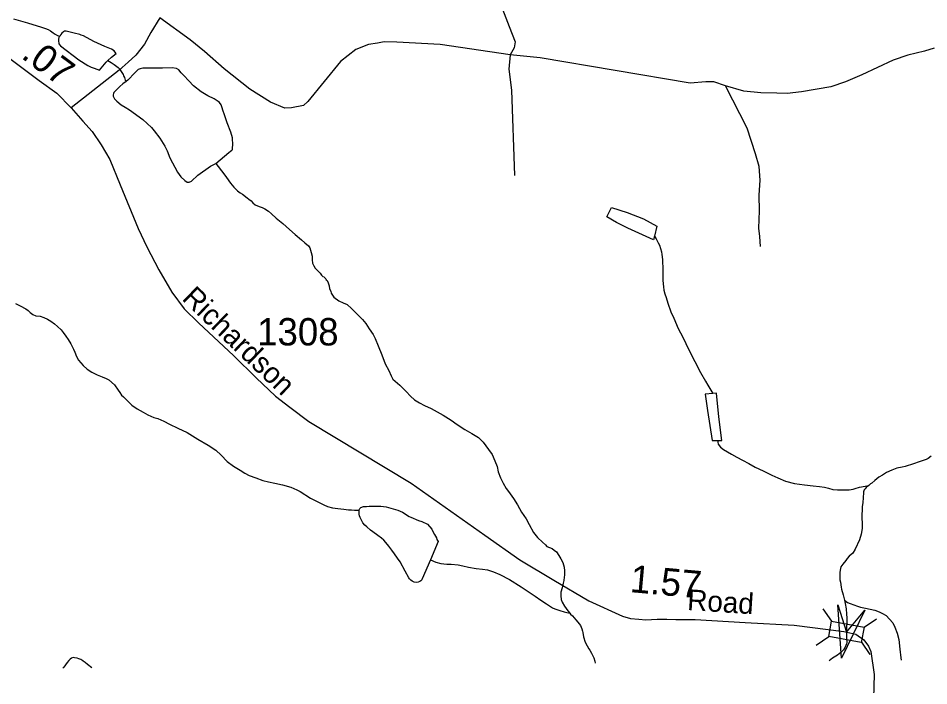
# Model space of a CAD drawing. Extents: x 2220236 to 2384410, y 720751 to 894131.
# Drawn here: x 2271918 to 2276076, y 820140 to 823189 of the extents above; entities that cross this region are included whole.
import ezdxf

# ---------------------------------------------------------------- set-up
doc = ezdxf.new("R2010")
doc.units = 0
doc.layers.add('Default', color=7, linetype='Continuous')

msp = doc.modelspace()

# ---------------------------------------------------------------- linework, layer by layer
at = {"layer": 'Default'}
for p, q in [((2275592.8, 820491.3), (2275632, 820434.5)), ((2275780.5, 820406.9), (2275837.3, 820446.1)), ((2275562.4, 820325.9), (2275619.2, 820365.1)), ((2275768.1, 820339.1), (2275807.3, 820282.3))]:
    msp.add_line(p, q, dxfattribs=at)
for points in [[(2273672.7, 823898.1), (2273739.6, 823783.9), (2273898, 823518.1), (2273937.3, 823470.9), (2274027.8, 823382.3), (2274094.7, 823299.6), (2274130.1, 823230.7), (2274159.6, 823151.9), (2274187.2, 823081.1), (2274182.3, 823053.5), (2274164.6, 823022)], [(2271896.7, 823187), (2271960.9, 823167.6), (2271984.7, 823159.9), (2271999.7, 823155.3), (2272025.1, 823148.2), (2272043.1, 823142.9), (2272055.1, 823137.1), (2272065.1, 823131), (2272077.4, 823122.5), (2272087.4, 823116.8), (2272097.5, 823110.6), (2272106.9, 823106.5)], [(2272564.9, 823191.5), (2272524.2, 823124.4), (2272494.7, 823071.2), (2272454.9, 823021), (2272420.7, 822988.2), (2272379.1, 822951.9), (2272159.6, 822780.4)], [(2274164.6, 823022), (2273845.4, 823069.6), (2273647.2, 823079.7), (2273589.3, 823081.3), (2273559.4, 823074.9), (2273517.4, 823068.6), (2273459.8, 823046), (2273390.3, 822991.5), (2273240.1, 822808), (2273220.3, 822789.8), (2273166.3, 822779.4), (2273136.3, 822779), (2273070.1, 822806.3), (2272975.6, 822865.5), (2272858.7, 822958.3), (2272768.2, 823037.6), (2272703.7, 823090.9), (2272564.9, 823191.5)], [(2272327.7, 822996), (2272344, 823011.4), (2272366, 823027.4), (2272360, 823035.7), (2272355.8, 823039.7), (2272343.8, 823047.5), (2272313.9, 823059.6), (2272263.5, 823082.6), (2272215.5, 823108.2), (2272205.4, 823111.7), (2272199.2, 823114.4), (2272173.1, 823121.5), (2272137.2, 823129.5), (2272129, 823129.7), (2272125.1, 823127.5), (2272117.4, 823121.1), (2272113.3, 823115.2), (2272109.6, 823108.8), (2272106.9, 823106.5)], [(2272106.9, 823106.5), (2272104.6, 823103.3), (2272103.2, 823101.7), (2272101.4, 823093.5), (2272101.6, 823086.9), (2272103.6, 823072.8), (2272111.9, 823062.8), (2272194.2, 822999.7), (2272236.6, 822972.6), (2272251.6, 822964.8), (2272264.6, 822960.6), (2272288.7, 822952.5), (2272320.3, 822988.9), (2272327.7, 822996)], [(2276100.3, 823052.8), (2276056.7, 823038.5), (2275980.9, 823019.6), (2275913, 822997.1), (2275769.7, 822929.9), (2275696, 822899), (2275628.2, 822876.4), (2275494.5, 822852.7), (2275429.6, 822844.8), (2275382.4, 822846.8), (2275309.6, 822848.8), (2275230.9, 822856.6), (2275148.3, 822880.3)], [(2271868, 823013.8), (2272013.6, 822904.5), (2272094.2, 822847.2), (2272159.6, 822780.4)], [(2274164.6, 823022), (2274158.6, 822957), (2274170.5, 822860.6), (2274184.2, 822470.8)], [(2275148.3, 822880.3), (2275095.1, 822898), (2275057.8, 822898), (2274986.9, 822892.1), (2274301.3, 823008.2), (2274164.6, 823022)], [(2272327.7, 822996), (2272342.6, 822987.5), (2272356.1, 822977.4), (2272374.6, 822963.9), (2272380.6, 822957.2), (2272390.8, 822941.6), (2272396.8, 822931.6), (2272398.7, 822925.7), (2272403.1, 822918.3), (2272407.1, 822905.8), (2272411, 822900.1)], [(2272820.4, 822525.9), (2272879.8, 822576.2), (2272887.8, 822582), (2272893.8, 822586.7), (2272895.9, 822590), (2272897, 822598.8), (2272897.9, 822608.6), (2272897.3, 822642.4), (2272889.3, 822667.9), (2272872.5, 822711.8), (2272860.4, 822748.2), (2272852, 822769.6), (2272849.6, 822780.2), (2272845, 822792.8), (2272838, 822803.4), (2272831.9, 822809.4), (2272813.1, 822821.3), (2272784.5, 822834), (2272753.4, 822852.7), (2272719.2, 822880.6), (2272697.3, 822902.4), (2272674.9, 822928.1), (2272662.7, 822939.9), (2272650.8, 822952.6), (2272640.5, 822960), (2272620.8, 822962), (2272576.5, 822961.3), (2272512.6, 822961), (2272486.7, 822960.9), (2272474.8, 822958.5), (2272466.5, 822954.7), (2272450.8, 822940.3), (2272419, 822906.5), (2272411, 822900.1)], [(2272411, 822900.1), (2272395.3, 822889.6), (2272381.6, 822876.8), (2272363.5, 822859.1), (2272355.5, 822849.5), (2272353.7, 822845.6), (2272351.6, 822839.7), (2272351.8, 822833.1), (2272354, 822827.5), (2272358.2, 822821.5), (2272368.1, 822809.8), (2272388.1, 822794), (2272406.2, 822782.2), (2272426, 822770.3), (2272486.7, 822726.4), (2272527.3, 822689.5), (2272539.1, 822675.1), (2272565.3, 822641.1), (2272587.9, 822605.2), (2272597.9, 822583.7), (2272610.4, 822551.6), (2272644.8, 822486), (2272661, 822464.3), (2272679.1, 822448.5), (2272689.1, 822440.1), (2272698.6, 822440.6), (2272709.2, 822444.6), (2272738.9, 822472.5), (2272796.5, 822513.3), (2272820.4, 822525.9)], [(2275307.3, 822145.6), (2275304.9, 822191.7), (2275300.4, 822229.6), (2275303.7, 822309.7), (2275301, 822381.5), (2275306.5, 822449.6), (2275301.9, 822511.5), (2275285.3, 822569.4), (2275246.3, 822687), (2275148.3, 822880.3)], [(2272159.6, 822780.4), (2272212.8, 822719.3), (2272256, 822672.1), (2272296.3, 822611.3), (2272336.7, 822544.1), (2272383.9, 822428), (2272465.6, 822229.1), (2272504.9, 822144.5), (2272560, 822040.1), (2272619, 821937.8), (2272676.1, 821861), (2272741, 821798), (2272902.3, 821646.4), (2273004.6, 821546), (2273093.2, 821463.3), (2273158.1, 821412.1), (2273244.7, 821347.2), (2273712.9, 821065.6), (2274049.3, 820827.4), (2274208.7, 820715.2), (2274364.2, 820621.4), (2274523, 820527.1), (2274676.9, 820457.3), (2274713.3, 820447.5), (2274751.7, 820443.5), (2274783.2, 820441.6), (2274835.5, 820444), (2274879.6, 820444.3), (2274920.6, 820441.9), (2275008.8, 820443), (2275237.7, 820428), (2275461.5, 820415.8), (2275687.5, 820388.2)], [(2272820.4, 822525.9), (2272856.8, 822478.3), (2272868.9, 822461.6), (2272887.1, 822436), (2272902.1, 822417.7), (2272919.5, 822400.9), (2272931.4, 822390.8), (2272941.8, 822384.7), (2272963.8, 822368.8), (2272971.8, 822362.7), (2272981.9, 822355.3), (2272989.9, 822345.3), (2273000.2, 822336.9), (2273018.4, 822329), (2273032, 822323.8), (2273044.4, 822318), (2273060.6, 822307.8), (2273074.4, 822296), (2273096.6, 822275.9), (2273126, 822250.7), (2273156.9, 822224.4), (2273183, 822200.9), (2273211.4, 822177.4), (2273227.5, 822163.3), (2273243.6, 822149.8), (2273249.6, 822139.9), (2273256.1, 822119.1), (2273260, 822101.9), (2273260.3, 822085.5), (2273262.3, 822069.7), (2273268.6, 822057.5), (2273274.6, 822047.5), (2273288.7, 822031.5), (2273296.8, 822024.1), (2273302.8, 822015.8), (2273308.9, 822009.7), (2273315.1, 822008), (2273317, 822004), (2273323.1, 821998), (2273325, 821994), (2273329.2, 821990.6), (2273332.9, 821980.7), (2273337.5, 821966.5), (2273339.6, 821952.7), (2273345.3, 821942.7), (2273347.7, 821932.8), (2273353.7, 821924.5), (2273359.4, 821914.6), (2273381.7, 821898.3), (2273401.9, 821889.1), (2273420.1, 821881.2), (2273440, 821863.7), (2273458.4, 821845.3), (2273474.4, 821827.5), (2273490.8, 821813.4), (2273504.9, 821794.1), (2273521.1, 821770.2), (2273539.3, 821744.2), (2273547.4, 821726), (2273561.5, 821692.3), (2273578.3, 821650.9), (2273594.2, 821610.2), (2273610.6, 821580.4), (2273620.9, 821554.9), (2273629.2, 821540.6), (2273661.4, 821513.1), (2273689.7, 821483.6), (2273709.5, 821461.9), (2273727.9, 821446.1), (2273749.9, 821431.5), (2273774, 821420.5), (2273804.2, 821406.8), (2273858.3, 821375.2), (2273894.6, 821353.1), (2273923, 821333.8), (2273957, 821310.2), (2273989.1, 821292.1), (2274019.2, 821274.4), (2274041.4, 821252.6), (2274066, 821219.3), (2274081.9, 821196.7), (2274094.1, 821166.9), (2274104.4, 821141.5), (2274110.4, 821117.4), (2274121, 821089.3), (2274133, 821065.4), (2274145.6, 821041.2), (2274157.4, 821027.9), (2274179.7, 820995.6), (2274198.2, 820966.3), (2274216.5, 820932.5), (2274236.8, 820902.6), (2274251.1, 820876.7), (2274271, 820840.2), (2274289.5, 820816.8), (2274311.7, 820795.1), (2274325.6, 820783.3)], [(2274822.8, 822194.2), (2274818.5, 822176.9), (2274702.2, 822230.2), (2274649.9, 822255.8), (2274605.9, 822281.4), (2274627.1, 822325.2), (2274699.4, 822302.4), (2274773.6, 822273), (2274833.9, 822238.9), (2274822.8, 822194.2)], [(2274822.8, 822194.2), (2274831.1, 822180.9), (2274840.5, 822163.3), (2274845.9, 822151.7), (2274851.5, 822137.9), (2274855.1, 822122), (2274857.1, 822109.9), (2274859.3, 822087.5), (2274861.6, 822037.6), (2274861.9, 822023.5), (2274862, 822009.7), (2274862.2, 821991.7), (2274863.9, 821962.1), (2274866.6, 821947.3), (2274870.8, 821930.8), (2274877, 821913.3), (2274885, 821887.9), (2274897.6, 821848.3), (2274911.8, 821818.5), (2274932.2, 821772.1), (2274952.6, 821732.3), (2274966.8, 821702.5), (2274995.1, 821644.5), (2275007.4, 821621.3), (2275033.9, 821570.6), (2275056.1, 821531.7), (2275066.5, 821513.5), (2275089.7, 821474.3)], [(2271906.5, 821885.6), (2271926.9, 821875.3), (2271952.9, 821861.7), (2271962.9, 821853.9), (2271973.2, 821845.5), (2271985.2, 821836.4), (2271999.1, 821830.2), (2272019.1, 821828.2), (2272035.1, 821822.3), (2272051.6, 821814.4), (2272067.5, 821805.2), (2272084, 821793.4), (2272097.2, 821780.6), (2272113.6, 821764.9), (2272123.8, 821753.2), (2272136, 821737.2), (2272146.8, 821721.5), (2272158.2, 821701.6), (2272170.5, 821677.4), (2272176.7, 821663.5), (2272184.9, 821643.7), (2272193.7, 821627.7), (2272215.2, 821602.1), (2272233.2, 821585.9), (2272254.9, 821572.4), (2272279.2, 821560.4), (2272301.7, 821551.1), (2272319.9, 821543.1), (2272331.6, 821537.3), (2272358, 821513.8), (2272374.2, 821489.5), (2272382.2, 821479.5), (2272390.5, 821467.9), (2272398.5, 821459.5), (2272436.8, 821422), (2272461, 821404.1), (2272488.9, 821388.8), (2272509.3, 821376.9), (2272537.3, 821364.8), (2272555.2, 821361.1), (2272583.5, 821349.1), (2272609.5, 821335.4), (2272647.1, 821316.6), (2272689.7, 821296), (2272737.9, 821266.5), (2272786.2, 821239.3), (2272819.8, 821215.6), (2272844.7, 821193.8), (2272872.9, 821164.3), (2272901.3, 821142.4), (2272931.1, 821124.8), (2272953.5, 821111.2), (2272973.3, 821100.9), (2273003.5, 821089.5), (2273035.4, 821077.3), (2273061.6, 821071.9), (2273089.6, 821065.7), (2273125.2, 821057.4), (2273162.7, 821046.2), (2273190, 821034.8), (2273196.5, 821031.4), (2273205, 821027.9), (2273252.2, 820997.4), (2273292.4, 820976.2), (2273314.2, 820965.9), (2273330.4, 820958.1), (2273352.6, 820952), (2273376.9, 820949.9), (2273404.7, 820946.7), (2273426.9, 820943.9), (2273440.7, 820942.7), (2273454.4, 820942.4), (2273474.8, 820942)], [(2275089.7, 821474.3), (2275054.8, 821471.1), (2275065.4, 821397.1), (2275086.5, 821259.5), (2275112.8, 821260)], [(2275112.8, 821260), (2275130.8, 821259.6), (2275117.6, 821368.1), (2275106.7, 821475.6), (2275089.7, 821474.3)], [(2275112.8, 821260), (2275112.6, 821251.8), (2275114.7, 821243.5), (2275124.9, 821230.2), (2275138.8, 821218.4), (2275157, 821208.2), (2275175.1, 821198), (2275199.1, 821184.4), (2275226, 821170.7), (2275253.6, 821155.4), (2275283.4, 821139), (2275319.8, 821121.9), (2275359.8, 821102.4), (2275386.1, 821090.3), (2275422.2, 821074.8), (2275462.3, 821063.2), (2275508.1, 821057.3), (2275548.3, 821053.2), (2275576.5, 821050.3), (2275600.3, 821046.5), (2275618.3, 821041.9), (2275638.5, 821036.6), (2275658.5, 821034.5), (2275686.4, 821034.9), (2275696.2, 821034.7), (2275712.3, 821035), (2275730.4, 821037.3), (2275740.3, 821041), (2275760.1, 821047.2), (2275801.6, 821054.5)], [(2276064.4, 821173.7), (2276032.4, 821162.2), (2276006.6, 821153.6), (2275968.7, 821141.2), (2275954.8, 821137.6), (2275930.8, 821133.2), (2275907, 821124.5), (2275882.8, 821114.5), (2275865.2, 821102.4), (2275847.3, 821092.3), (2275829.6, 821077.9), (2275815.6, 821065.7), (2275809.6, 821061.9), (2275801.6, 821054.5)], [(2276086.1, 821188), (2276072.4, 821178.4), (2276064.4, 821173.7)], [(2275801.6, 821054.5), (2275797.9, 821051.3), (2275790.5, 821044.9), (2275785.5, 821039.4), (2275781.5, 821035.2), (2275778, 821025.5), (2275777.9, 821021.5), (2275776.5, 820999.3), (2275774.3, 820975.7), (2275771.7, 820958.4), (2275770.9, 820905.2), (2275771.1, 820882.9), (2275771.2, 820857.7), (2275767.4, 820831.5), (2275760, 820807.1), (2275740.1, 820763.2), (2275728.6, 820746.1), (2275712.5, 820731), (2275702.8, 820720.4), (2275696.7, 820712.3), (2275682.9, 820694.5), (2275674.5, 820682.6), (2275670.6, 820667.9), (2275669.3, 820656.4), (2275669.2, 820650.5), (2275669.3, 820640.7), (2275670.3, 820624.3), (2275672.4, 820613.7), (2275675.8, 820590.7), (2275677.9, 820580.8), (2275684.3, 820554.4), (2275690.7, 820531.3)], [(2273474.8, 820942), (2273474.5, 820943.6), (2273478.5, 820949.4), (2273482.2, 820953.3), (2273494.4, 820957.9), (2273508.2, 820959.3), (2273520.4, 820960), (2273532.2, 820959.8), (2273550.2, 820960.1), (2273574.2, 820960.6), (2273597.7, 820956.8), (2273630.4, 820948.6), (2273651.9, 820941.6), (2273672.7, 820932.9), (2273702.8, 820913.6), (2273710.9, 820909.2), (2273745.7, 820895.3), (2273761, 820890.1), (2273787, 820878.1), (2273807.2, 820854.7), (2273809.3, 820848.1), (2273819.5, 820830.8), (2273827.7, 820814.9), (2273829.8, 820808.3), (2273835.5, 820798.4), (2273800.4, 820715.5)], [(2273800.4, 820715.5), (2273763.4, 820627.7), (2273761.4, 820623.8), (2273756, 820619), (2273751.4, 820615.8), (2273744.8, 820613.3), (2273737.5, 820611.8), (2273726.7, 820613.7), (2273717.7, 820618.1), (2273710.8, 820621.5), (2273705.4, 820628.2), (2273701.6, 820633.2), (2273685.1, 820663.1), (2273662.7, 820705.2), (2273650.3, 820722.8), (2273636.6, 820742.8), (2273624.1, 820758.5), (2273610.1, 820776.8), (2273596, 820794.5), (2273588, 820804.5), (2273576.4, 820814.6), (2273559.6, 820826.4), (2273537.3, 820842.3), (2273526.3, 820850), (2273509.3, 820865.8), (2273501.2, 820873.5), (2273492.3, 820884.2), (2273485, 820895.8), (2273479, 820909.1), (2273476.8, 820915.7), (2273474.7, 820923.3), (2273474.6, 820935.4), (2273474.8, 820942)], [(2274325.6, 820783.3), (2274332.6, 820776.6), (2274355.7, 820767.3), (2274366.1, 820759.5), (2274375.7, 820752.1), (2274386.2, 820735.5), (2274396.1, 820719.5), (2274404.2, 820702.3), (2274410.7, 820681.5), (2274412.6, 820664.4), (2274412.9, 820646.4), (2274409.1, 820621.8), (2274409.1, 820620.2), (2274407.2, 820607.8), (2274401.2, 820587.6), (2274396.5, 820567), (2274395.5, 820550.6), (2274398.1, 820533.5), (2274402.1, 820521), (2274412.3, 820503.7), (2274428.5, 820482), (2274436.5, 820471.1)], [(2273800.4, 820715.5), (2273824.7, 820704.5), (2273847.6, 820698.1), (2273874.7, 820695.2), (2273894.4, 820694.8), (2273926.8, 820691.5), (2273948.7, 820687.8), (2273974.8, 820681.7), (2274008.5, 820676.1), (2274038.9, 820672.8), (2274060.8, 820669.1), (2274089.1, 820659.6), (2274116.8, 820647.6), (2274160.9, 820625.3), (2274215.3, 820592.1), (2274251.5, 820566.7), (2274278.1, 820549.1), (2274303.9, 820531.2), (2274330.1, 820513.6), (2274358.3, 820495.6), (2274368.4, 820490.5), (2274391.5, 820482.8), (2274410.4, 820478.2), (2274423.1, 820474.6), (2274436.5, 820471.1)], [(2275690.7, 820531.3), (2275694.3, 820514.9), (2275698.7, 820490.8), (2275700.8, 820466.2), (2275701.2, 820450.8), (2275700.6, 820385.2), (2275700.1, 820350.8), (2275701.2, 820343.2), (2275701.1, 820337.6), (2275700.3, 820331.1), (2275694.4, 820316.4), (2275686.3, 820304.1), (2275674.9, 820292.2), (2275658.6, 820280.1), (2275637, 820265.8), (2275621, 820253)], [(2275690.7, 820531.3), (2275704.2, 820520.2), (2275716.3, 820515.1), (2275750.8, 820502.9), (2275764.5, 820499.3), (2275786.4, 820494.9), (2275808.6, 820489.5), (2275829.8, 820484.8), (2275849, 820477.9), (2275864.2, 820470.4), (2275880.8, 820460.2), (2275897.2, 820444.1), (2275911.2, 820426.7), (2275921.3, 820406.9), (2275931.6, 820380.4), (2275939.8, 820350.7), (2275944.5, 820307), (2275948.6, 820266.9), (2275950, 820256)], [(2274436.5, 820471.1), (2274440.3, 820466.1), (2274448.7, 820458.7), (2274464.7, 820440.3), (2274473.1, 820430.3), (2274484.9, 820414.3), (2274491.1, 820400.4), (2274495.2, 820388.8), (2274497, 820382.9), (2274499.5, 820362.5), (2274507.6, 820338.4), (2274515.4, 820322.8), (2274524, 820308.5), (2274527.8, 820302.9), (2274536.1, 820288.6), (2274546.1, 820267.1), (2274550.4, 820251.6), (2274552.2, 820243.3)], [(2275687.5, 820388.2), (2275742.9, 820375.2), (2275778.8, 820349.1), (2275800.7, 820319.9), (2275810.8, 820295.9), (2275826.9, 820191.6), (2275800.1, 819271.5), (2275813.9, 818855.9), (2275835.1, 818536.2), (2275856.2, 818406.6), (2275866.6, 818364.6), (2275879, 818328.7), (2275895.3, 818292.8), (2275930.2, 818230.8), (2275971.5, 818165.8), (2276027.6, 818065.4), (2276074.4, 817954.8), (2276091, 817929.6)], [(2272254.1, 820221), (2272235.1, 820236.2), (2272223.5, 820246.3), (2272215.4, 820252.3), (2272213.2, 820254), (2272203.4, 820259.8), (2272195.6, 820262.6), (2272186.8, 820266.1), (2272175.4, 820267.9), (2272169.2, 820268.1), (2272161.6, 820265.6), (2272155.6, 820261.8), (2272149.2, 820255.4), (2272141.5, 820245.7), (2272126, 820225.3), (2272122.6, 820219.8)]]:
    msp.add_lwpolyline(points, dxfattribs=at)
for points in [[(2275784.4, 820484.6), (2275677.1, 820265.6), (2275660.5, 820508.9), (2275700.6, 820385.2)], [(2275632, 820434.5), (2275780.6, 820407.2), (2275767.8, 820337.8), (2275619.2, 820365.1)]]:
    msp.add_lwpolyline(points, close=True, dxfattribs=at)

# ---------------------------------------------------------------- texts
for s, height, rotation, p in [('.07', 125, 323.2001, (2271927, 823010.6)), ('Richardson', 95, 316.1596, (2272661.7, 821904.7)), ('1.57', 125, 354.8284, (2274708.6, 820567.9)), ('Road', 95, 356.3116, (2274971, 820486))]:
    msp.add_text(s, height=height, rotation=rotation, dxfattribs=at).set_placement(p)
msp.add_text('1308', height=125, dxfattribs=at).set_placement((2273009.1, 821694.3))

doc.saveas('drawing.dxf')
